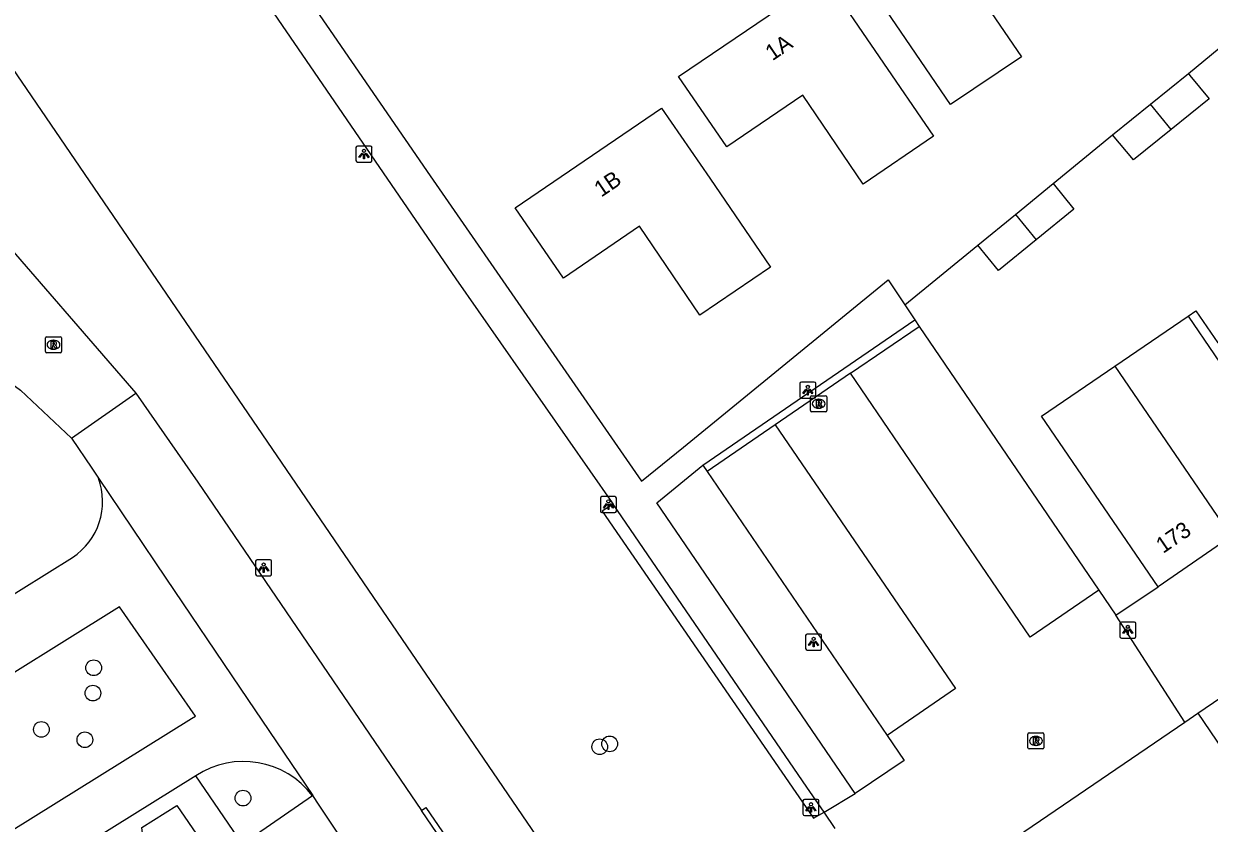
# Model space of a CAD drawing. Extents: x 155275 to 156263, y 382654 to 383635.
# Drawn here: x 155494.7 to 155568.4, y 383064.4 to 383114.2 of the extents above; entities that cross this region are included whole.
import ezdxf

# ---------------------------------------------------------------- set-up
doc = ezdxf.new("R2010")
doc.units = 0
for name, color, linetype in [('IMGEO_Boom', 7, 'Continuous'), ('IMGEO_Erf', 7, 'Continuous'), ('IMGEO_Groenvoorziening', 7, 'Continuous'), ('IMGEO_Haag', 7, 'Continuous'), ('IMGEO_Lichtpunt', 7, 'Continuous'), ('IMGEO_Pand', 7, 'Continuous'), ('IMGEO_Pand_nummerreeks', 7, 'Continuous'), ('IMGEO_Parkeervlak_open', 7, 'Continuous'), ('IMGEO_Rijbaan_lokaal_gesloten', 7, 'Continuous'), ('IMGEO_Rijbaan_lokaal_halfverhard', 7, 'Continuous'), ('IMGEO_Rijbaan_lokaal_open', 7, 'Continuous'), ('IMGEO_Rioolput', 7, 'Continuous'), ('IMGEO_Voetpad_halfverhard', 7, 'Continuous'), ('IMGEO_Voetpad_open', 7, 'Continuous')]:
    doc.layers.add(name, color=color, linetype=linetype)

msp = doc.modelspace()

# ---------------------------------------------------------------- linework, layer by layer
at = {"layer": 'IMGEO_Boom'}
for centre in [(155499.012, 383074.121), (155498.964, 383072.545), (155495.757, 383070.286), (155498.464, 383069.643), (155531.113, 383069.387), (155530.495, 383069.208), (155508.301, 383066.013)]:
    msp.add_circle(centre, 0.489, dxfattribs=at)
at = {"layer": 'IMGEO_Erf'}
for points in [[(155567.12, 383111.095), (155570.811, 383114.135)], [(155558.706, 383104.253), (155562.408, 383107.28)], [(155549.474, 383096.699), (155554.011, 383100.411)]]:
    msp.add_lwpolyline(points, dxfattribs=at)
at = {"layer": 'IMGEO_Groenvoorziening'}
msp.add_lwpolyline([(155532.26, 383055.303), (155462.233, 383157.915)], dxfattribs=at)
at = {"layer": 'IMGEO_Haag'}
msp.add_lwpolyline([(155531.326, 383084.304), (155530.65, 383083.861), (155543.795, 383064.763), (155544.457, 383065.142)], dxfattribs=at)
at = {"layer": 'IMGEO_Lichtpunt'}
for p, q in [((155515.331, 383106.485), (155515.331, 383105.678)), ((155515.331, 383106.485), (155515.331, 383105.678)), ((155516.233, 383106.58), (155515.425, 383106.58)), ((155516.233, 383106.58), (155515.425, 383106.58)), ((155516.327, 383105.678), (155516.327, 383106.485)), ((155516.327, 383105.678), (155516.327, 383106.485)), ((155515.425, 383105.584), (155516.233, 383105.584)), ((155515.425, 383105.584), (155516.233, 383105.584)), ((155543.847, 383091.893), (155543.039, 383091.893)), ((155543.847, 383091.893), (155543.039, 383091.893)), ((155542.945, 383091.798), (155542.945, 383090.991)), ((155542.945, 383091.798), (155542.945, 383090.991)), ((155543.941, 383090.991), (155543.941, 383091.798)), ((155543.941, 383090.991), (155543.941, 383091.798)), ((155543.039, 383090.897), (155543.847, 383090.897)), ((155543.039, 383090.897), (155543.847, 383090.897)), ((155530.535, 383084.678), (155530.535, 383083.871)), ((155530.535, 383084.678), (155530.535, 383083.871)), ((155531.437, 383084.773), (155530.629, 383084.773)), ((155531.437, 383084.773), (155530.629, 383084.773)), ((155531.531, 383083.871), (155531.531, 383084.678)), ((155531.531, 383083.871), (155531.531, 383084.678)), ((155530.629, 383083.777), (155531.437, 383083.777)), ((155530.629, 383083.777), (155531.437, 383083.777)), ((155509.99, 383080.845), (155509.182, 383080.845)), ((155509.99, 383080.845), (155509.182, 383080.845)), ((155509.088, 383080.75), (155509.088, 383079.943)), ((155509.088, 383080.75), (155509.088, 383079.943)), ((155510.084, 383079.943), (155510.084, 383080.75)), ((155510.084, 383079.943), (155510.084, 383080.75)), ((155509.182, 383079.849), (155509.99, 383079.849)), ((155509.182, 383079.849), (155509.99, 383079.849)), ((155562.855, 383076.871), (155562.855, 383076.064)), ((155562.855, 383076.871), (155562.855, 383076.064)), ((155563.757, 383076.966), (155562.949, 383076.966)), ((155563.757, 383076.966), (155562.949, 383076.966)), ((155563.851, 383076.064), (155563.851, 383076.871)), ((155563.851, 383076.064), (155563.851, 383076.871)), ((155543.304, 383076.124), (155543.304, 383075.317)), ((155543.304, 383076.124), (155543.304, 383075.317)), ((155544.206, 383076.219), (155543.398, 383076.219)), ((155544.206, 383076.219), (155543.398, 383076.219)), ((155544.3, 383075.317), (155544.3, 383076.124)), ((155544.3, 383075.317), (155544.3, 383076.124)), ((155562.949, 383075.97), (155563.757, 383075.97)), ((155562.949, 383075.97), (155563.757, 383075.97)), ((155543.398, 383075.223), (155544.206, 383075.223)), ((155543.398, 383075.223), (155544.206, 383075.223)), ((155543.138, 383065.835), (155543.138, 383065.028)), ((155543.138, 383065.835), (155543.138, 383065.028)), ((155544.04, 383065.93), (155543.232, 383065.93)), ((155544.04, 383065.93), (155543.232, 383065.93)), ((155544.134, 383065.028), (155544.134, 383065.835)), ((155544.134, 383065.028), (155544.134, 383065.835)), ((155543.232, 383064.934), (155544.04, 383064.934)), ((155543.232, 383064.934), (155544.04, 383064.934))]:
    msp.add_line(p, q, dxfattribs=at)
for points in [[(155515.705, 383106.149), (155515.744, 383106.121), (155515.556, 383105.859), (155515.518, 383105.886), (155515.705, 383106.149)], [(155515.807, 383106.101), (155515.854, 383106.101), (155515.854, 383105.779), (155515.807, 383105.779), (155515.807, 383106.101)], [(155515.917, 383106.121), (155515.955, 383106.148), (155516.142, 383105.886), (155516.103, 383105.858), (155515.917, 383106.121)], [(155543.319, 383091.462), (155543.358, 383091.434), (155543.17, 383091.172), (155543.132, 383091.199), (155543.319, 383091.462)], [(155543.421, 383091.414), (155543.468, 383091.414), (155543.468, 383091.092), (155543.421, 383091.092), (155543.421, 383091.414)], [(155543.531, 383091.434), (155543.569, 383091.461), (155543.756, 383091.199), (155543.717, 383091.171), (155543.531, 383091.434)], [(155530.909, 383084.342), (155530.948, 383084.314), (155530.76, 383084.052), (155530.722, 383084.079), (155530.909, 383084.342)], [(155531.011, 383084.294), (155531.058, 383084.294), (155531.058, 383083.972), (155531.011, 383083.972), (155531.011, 383084.294)], [(155531.121, 383084.314), (155531.159, 383084.341), (155531.346, 383084.079), (155531.307, 383084.051), (155531.121, 383084.314)], [(155509.462, 383080.414), (155509.501, 383080.386), (155509.313, 383080.124), (155509.275, 383080.151), (155509.462, 383080.414)], [(155509.564, 383080.366), (155509.611, 383080.366), (155509.611, 383080.044), (155509.564, 383080.044), (155509.564, 383080.366)], [(155509.674, 383080.386), (155509.712, 383080.413), (155509.899, 383080.151), (155509.86, 383080.123), (155509.674, 383080.386)], [(155563.229, 383076.535), (155563.268, 383076.507), (155563.08, 383076.245), (155563.042, 383076.272), (155563.229, 383076.535)], [(155563.331, 383076.487), (155563.378, 383076.487), (155563.378, 383076.165), (155563.331, 383076.165), (155563.331, 383076.487)], [(155563.441, 383076.507), (155563.479, 383076.534), (155563.666, 383076.272), (155563.627, 383076.244), (155563.441, 383076.507)], [(155543.678, 383075.788), (155543.717, 383075.76), (155543.529, 383075.498), (155543.491, 383075.525), (155543.678, 383075.788)], [(155543.78, 383075.74), (155543.827, 383075.74), (155543.827, 383075.418), (155543.78, 383075.418), (155543.78, 383075.74)], [(155543.89, 383075.76), (155543.928, 383075.787), (155544.115, 383075.525), (155544.076, 383075.497), (155543.89, 383075.76)], [(155543.512, 383065.499), (155543.551, 383065.471), (155543.363, 383065.209), (155543.325, 383065.236), (155543.512, 383065.499)], [(155543.614, 383065.451), (155543.661, 383065.451), (155543.661, 383065.129), (155543.614, 383065.129), (155543.614, 383065.451)], [(155543.724, 383065.471), (155543.762, 383065.498), (155543.949, 383065.236), (155543.91, 383065.208), (155543.724, 383065.471)]]:
    msp.add_lwpolyline(points, dxfattribs=at)
for centre in [(155515.83, 383106.283), (155543.444, 383091.596), (155531.034, 383084.476), (155509.587, 383080.548), (155563.354, 383076.669), (155543.803, 383075.922), (155543.637, 383065.633)]:
    msp.add_circle(centre, 0.0994, dxfattribs=at)
for centre, start, end in [((155515.425, 383106.485), 90, 180), ((155515.425, 383106.485), 90, 180), ((155516.233, 383106.485), 0, 90), ((155516.233, 383106.485), 0, 90), ((155515.425, 383105.678), 180, 270), ((155515.425, 383105.678), 180, 270), ((155516.233, 383105.678), 270, 0), ((155516.233, 383105.678), 270, 360), ((155543.039, 383091.798), 90, 180), ((155543.039, 383091.798), 90, 180), ((155543.847, 383091.798), 0, 90), ((155543.847, 383091.798), 0, 90), ((155543.039, 383090.991), 180, 270), ((155543.039, 383090.991), 180, 270), ((155543.847, 383090.991), 270, 0), ((155543.847, 383090.991), 270, 360), ((155530.629, 383084.678), 90, 180), ((155530.629, 383084.678), 90, 180), ((155531.437, 383084.678), 0, 90), ((155531.437, 383084.678), 0, 90), ((155530.629, 383083.871), 180, 270), ((155530.629, 383083.871), 180, 270), ((155531.437, 383083.871), 270, 0), ((155531.437, 383083.871), 270, 360), ((155509.182, 383080.75), 90, 180), ((155509.182, 383080.75), 90, 180), ((155509.99, 383080.75), 0, 90), ((155509.99, 383080.75), 0, 90), ((155509.182, 383079.943), 180, 270), ((155509.182, 383079.943), 180, 270), ((155509.99, 383079.943), 270, 0), ((155509.99, 383079.943), 270, 360), ((155562.949, 383076.871), 90, 180), ((155562.949, 383076.871), 90, 180), ((155563.757, 383076.871), 0, 90), ((155563.757, 383076.871), 0, 90), ((155543.398, 383076.124), 90, 180), ((155543.398, 383076.124), 90, 180), ((155544.206, 383076.124), 0, 90), ((155544.206, 383076.124), 0, 90), ((155562.949, 383076.064), 180, 270), ((155562.949, 383076.064), 180, 270), ((155563.757, 383076.064), 270, 0), ((155563.757, 383076.064), 270, 360), ((155543.398, 383075.317), 180, 270), ((155543.398, 383075.317), 180, 270), ((155544.206, 383075.317), 270, 0), ((155544.206, 383075.317), 270, 360), ((155543.232, 383065.835), 90, 180), ((155543.232, 383065.835), 90, 180), ((155544.04, 383065.835), 0, 90), ((155544.04, 383065.835), 0, 90), ((155543.232, 383065.028), 180, 270), ((155543.232, 383065.028), 180, 270), ((155544.04, 383065.028), 270, 0), ((155544.04, 383065.028), 270, 360)]:
    msp.add_arc(centre, 0.0946, start, end, dxfattribs=at)
at = {"layer": 'IMGEO_Pand'}
for points in [[(155554.621, 383125.316), (155556.128, 383123.121), (155557.653, 383120.901), (155552.954, 383117.673), (155556.73, 383112.137), (155552.324, 383109.161), (155545.558, 383119.106), (155554.621, 383125.316)], [(155551.266, 383107.199), (155546.888, 383104.22), (155543.123, 383109.746), (155538.406, 383106.523), (155535.406, 383110.915), (155544.5, 383117.091), (155551.266, 383107.199)], [(155564.764, 383109.188), (155567.12, 383111.095)], [(155567.12, 383111.095), (155567.213, 383110.981), (155568.407, 383109.517), (155566.04, 383107.611)], [(155541.124, 383099.042), (155536.73, 383096.062), (155532.975, 383101.598), (155528.238, 383098.361), (155525.241, 383102.747), (155534.334, 383108.947), (155537.342, 383104.583), (155541.124, 383099.042)], [(155562.408, 383107.28), (155564.764, 383109.188)], [(155566.04, 383107.611), (155564.764, 383109.188)], [(155566.04, 383107.611), (155563.699, 383105.726), (155562.408, 383107.28)], [(155556.359, 383102.332), (155558.706, 383104.253)], [(155558.706, 383104.253), (155559.986, 383102.662), (155557.649, 383100.755)], [(155554.011, 383100.411), (155556.359, 383102.332)], [(155556.359, 383102.332), (155557.649, 383100.755)], [(155557.649, 383100.755), (155555.301, 383098.839), (155554.011, 383100.411)], [(155567.099, 383095.993), (155567.592, 383096.329), (155568.947, 383094.331), (155573.006, 383097.106)], [(155562.54, 383092.885), (155567.099, 383095.993)], [(155567.099, 383095.993), (155573.667, 383086.383)], [(155565.233, 383079.165), (155557.986, 383089.78), (155562.54, 383092.885)], [(155562.54, 383092.885), (155569.781, 383082.29)], [(155569.781, 383082.29), (155565.233, 383079.165)], [(155567.698, 383071.288), (155577.334, 383077.843), (155580.438, 383073.298)], [(155567.698, 383071.288), (155570.808, 383066.722)]]:
    msp.add_lwpolyline(points, dxfattribs=at)
at = {"layer": 'IMGEO_Parkeervlak_open'}
for points in [[(155550.369, 383095.351), (155561.538, 383078.94)], [(155537.175, 383086.324), (155548.388, 383069.901)]]:
    msp.add_lwpolyline(points, dxfattribs=at)
at = {"layer": 'IMGEO_Rijbaan_lokaal_gesloten'}
for points in [[(155497.621, 383088.41), (155501.64, 383091.213)], [(155501.64, 383091.213), (155505.492, 383085.671), (155519.413, 383065.239)], [(155497.621, 383088.41), (155498.888, 383086.535), (155499.306, 383085.916)], [(155499.306, 383085.916), (155503.5, 383079.707), (155508.13, 383072.855), (155512.648, 383066.165)], [(155515.187, 383062.378), (155515.122, 383062.473), (155513.05, 383065.571), (155512.648, 383066.165)], [(155566.438, 382996.221), (155519.413, 383065.239)]]:
    msp.add_lwpolyline(points, dxfattribs=at)
at = {"layer": 'IMGEO_Rijbaan_lokaal_halfverhard'}
for points in [[(155546.09, 383092.448), (155541.409, 383089.234)], [(155561.538, 383078.94), (155557.278, 383076.027), (155546.09, 383092.448)], [(155541.409, 383089.234), (155552.629, 383072.836), (155548.388, 383069.901)], [(155408.35, 383007.036), (155400.265, 383020.256), (155497.695, 383080.985)], [(155561.538, 383078.94), (155562.596, 383077.386)], [(155490.937, 383062.142), (155505.089, 383070.96), (155505.341, 383071.117), (155500.609, 383077.909), (155490.494, 383071.616)], [(155566.893, 383070.738), (155562.596, 383077.386)], [(155555.066, 383062.661), (155566.893, 383070.738)], [(155548.388, 383069.901), (155549.44, 383068.36), (155546.389, 383066.303)], [(155505.376, 383067.393), (155425.36, 383017.563), (155408.379, 383006.989)], [(155512.648, 383066.165), (155512.623, 383066.148)], [(155544.457, 383065.142), (155546.389, 383066.303)], [(155545.152, 383064.126), (155544.457, 383065.142)]]:
    msp.add_lwpolyline(points, dxfattribs=at)
for centre, radius, start, end in [((155495.395, 383084.465), 4.172, 303.46277, 20.35192), ((155508.343, 383062.951), 5.342, 36.76259, 123.74144)]:
    msp.add_arc(centre, radius, start, end, dxfattribs=at)
at = {"layer": 'IMGEO_Rijbaan_lokaal_open'}
msp.add_lwpolyline([(155519.413, 383065.239), (155519.67, 383065.419), (155525.582, 383056.805)], dxfattribs=at)
at = {"layer": 'IMGEO_Rioolput'}
for p, q in [((155496.008, 383093.793), (155496.008, 383094.645)), ((155496.083, 383094.719), (155496.935, 383094.719)), ((155496.496, 383094.499), (155496.521, 383094.499)), ((155497.009, 383094.645), (155497.009, 383093.793)), ((155496.935, 383093.719), (155496.083, 383093.719)), ((155496.519, 383093.939), (155496.494, 383093.939)), ((155543.615, 383090.123), (155543.615, 383090.975)), ((155543.69, 383091.049), (155544.542, 383091.049)), ((155544.103, 383090.829), (155544.128, 383090.829)), ((155544.616, 383090.975), (155544.616, 383090.123)), ((155544.542, 383090.049), (155543.69, 383090.049)), ((155544.126, 383090.269), (155544.101, 383090.269)), ((155557.134, 383069.147), (155557.134, 383069.999)), ((155557.209, 383070.073), (155558.061, 383070.073)), ((155557.622, 383069.853), (155557.647, 383069.853)), ((155558.135, 383069.999), (155558.135, 383069.147)), ((155558.061, 383069.073), (155557.209, 383069.073)), ((155557.645, 383069.293), (155557.62, 383069.293))]:
    msp.add_line(p, q, dxfattribs=at)
for points in [[(155496.008, 383093.793), (155496.008, 383094.645)], [(155496.083, 383094.719), (155496.935, 383094.719)], [(155496.597, 383094.417), (155496.345, 383094.419), (155496.345, 383094.019)], [(155496.345, 383094.019), (155496.469, 383094.019), (155496.469, 383094.181), (155496.48, 383094.181)], [(155496.523, 383094.338), (155496.469, 383094.338), (155496.469, 383094.257)], [(155496.469, 383094.257), (155496.521, 383094.257)], [(155496.527, 383094.152), (155496.598, 383094.019), (155496.738, 383094.019), (155496.673, 383094.145)], [(155497.009, 383094.645), (155497.009, 383093.793)], [(155496.935, 383093.719), (155496.083, 383093.719)], [(155543.615, 383090.123), (155543.615, 383090.975)], [(155543.69, 383091.049), (155544.542, 383091.049)], [(155544.204, 383090.747), (155543.952, 383090.749), (155543.952, 383090.349)], [(155543.952, 383090.349), (155544.076, 383090.349), (155544.076, 383090.511), (155544.087, 383090.511)], [(155544.13, 383090.668), (155544.076, 383090.668), (155544.076, 383090.587)], [(155544.076, 383090.587), (155544.128, 383090.587)], [(155544.134, 383090.482), (155544.205, 383090.349), (155544.345, 383090.349), (155544.28, 383090.475)], [(155544.616, 383090.975), (155544.616, 383090.123)], [(155544.542, 383090.049), (155543.69, 383090.049)], [(155557.134, 383069.147), (155557.134, 383069.999)], [(155557.209, 383070.073), (155558.061, 383070.073)], [(155557.723, 383069.771), (155557.471, 383069.773), (155557.471, 383069.373)], [(155558.135, 383069.999), (155558.135, 383069.147)], [(155558.061, 383069.073), (155557.209, 383069.073)], [(155557.471, 383069.373), (155557.595, 383069.373), (155557.595, 383069.535), (155557.606, 383069.535)], [(155557.649, 383069.692), (155557.595, 383069.692), (155557.595, 383069.611)], [(155557.595, 383069.611), (155557.647, 383069.611)], [(155557.653, 383069.506), (155557.724, 383069.373), (155557.864, 383069.373), (155557.799, 383069.499)]]:
    msp.add_lwpolyline(points, dxfattribs=at)
for centre, radius, start, end in [((155496.085, 383094.643), 0.0765, 91.55205, 178.44795), ((155496.085, 383094.643), 0.0765, 91.55205, 178.44795), ((155496.479, 383094.128), 0.0533, 26.02933, 88.69889), ((155496.505, 383094.446), 0.19, 274.7715, 282.96867), ((155496.529, 383094.242), 0.0964, 77.00612, 93.18647), ((155496.543, 383094.299), 0.0378, 276.66336, 79.67722), ((155496.596, 383094.307), 0.109, 350.36119, 89.41601), ((155496.594, 383094.307), 0.112, 277.58423, 350.98172), ((155496.578, 383094.092), 0.108, 29.51342, 73.79051), ((155496.933, 383094.643), 0.0765, 1.55205, 88.44795), ((155496.933, 383094.643), 0.0765, 1.55205, 88.44795), ((155496.085, 383093.795), 0.0765, 181.55205, 268.44795), ((155496.085, 383093.795), 0.0765, 181.55205, 268.44795), ((155496.933, 383093.795), 0.0765, 271.55205, 358.44795), ((155496.933, 383093.795), 0.0765, 271.55205, 358.44795), ((155543.692, 383090.973), 0.0765, 91.55205, 178.44795), ((155543.692, 383090.973), 0.0765, 91.55205, 178.44795), ((155544.086, 383090.458), 0.0533, 26.02933, 88.69889), ((155544.112, 383090.776), 0.19, 274.7715, 282.96867), ((155544.136, 383090.572), 0.0964, 77.00612, 93.18647), ((155544.15, 383090.629), 0.0378, 276.66336, 79.67722), ((155544.203, 383090.637), 0.109, 350.36119, 89.41601), ((155544.201, 383090.637), 0.112, 277.58423, 350.98172), ((155544.185, 383090.422), 0.108, 29.51342, 73.79051), ((155544.54, 383090.973), 0.0765, 1.55205, 88.44795), ((155544.54, 383090.973), 0.0765, 1.55205, 88.44795), ((155543.692, 383090.125), 0.0765, 181.55205, 268.44795), ((155543.692, 383090.125), 0.0765, 181.55205, 268.44795), ((155544.54, 383090.125), 0.0765, 271.55205, 358.44795), ((155544.54, 383090.125), 0.0765, 271.55205, 358.44795), ((155557.211, 383069.997), 0.0765, 91.55205, 178.44795), ((155557.211, 383069.997), 0.0765, 91.55205, 178.44795), ((155557.722, 383069.661), 0.109, 350.36119, 89.41601), ((155558.059, 383069.997), 0.0765, 1.55205, 88.44795), ((155558.059, 383069.997), 0.0765, 1.55205, 88.44795), ((155557.211, 383069.149), 0.0765, 181.55205, 268.44795), ((155557.211, 383069.149), 0.0765, 181.55205, 268.44795), ((155557.605, 383069.482), 0.0533, 26.02933, 88.69889), ((155557.631, 383069.8), 0.19, 274.7715, 282.96867), ((155557.655, 383069.596), 0.0964, 77.00612, 93.18647), ((155557.669, 383069.653), 0.0378, 276.66336, 79.67722), ((155557.72, 383069.661), 0.112, 277.58423, 350.98172), ((155557.704, 383069.446), 0.108, 29.51342, 73.79051), ((155558.059, 383069.149), 0.0765, 271.55205, 358.44795), ((155558.059, 383069.149), 0.0765, 271.55205, 358.44795)]:
    msp.add_arc(centre, radius, start, end, dxfattribs=at)
for centre, major_axis, ratio, start_param, end_param in [((155496.495, 383094.219), (-0.387, 0.002), 0.722429, 4.712389, 7.853982), ((155496.52, 383094.219), (-0.39, 0.002), 0.717154, 1.570796, 4.712389), ((155544.102, 383090.549), (-0.387, 0.002), 0.722429, 4.712389, 7.853982), ((155544.127, 383090.549), (-0.39, 0.002), 0.717154, 1.570796, 4.712389), ((155557.621, 383069.573), (-0.387, 0.002), 0.722429, 4.712389, 7.853982), ((155557.646, 383069.573), (-0.39, 0.002), 0.717154, 1.570796, 4.712389)]:
    msp.add_ellipse(centre, major_axis=major_axis, ratio=ratio, start_param=start_param, end_param=end_param, dxfattribs=at)
at = {"layer": 'IMGEO_Voetpad_halfverhard'}
for points in [[(155462.233, 383157.915), (155462.079, 383157.786), (155460.804, 383156.197), (155460.205, 383154.218), (155460.309, 383152.942), (155463.293, 383147.493), (155476.061, 383129.31), (155480.081, 383123.249), (155485.32, 383114.545), (155492.386, 383101.857), (155501.64, 383091.213)], [(155393.544, 383100.278), (155395.258, 383100.928), (155397.939, 383102.881), (155401.661, 383105.746), (155403.535, 383106.917), (155405.123, 383107.777), (155406.502, 383108.219), (155408.298, 383108.219), (155437.131, 383103.984), (155450.779, 383101.587), (155467.243, 383098.263), (155475.932, 383096.907), (155481.306, 383096.426), (155484.794, 383096.009), (155487.54, 383095.202), (155491.458, 383093.562), (155494.464, 383091.386), (155497.621, 383088.41)]]:
    msp.add_lwpolyline(points, dxfattribs=at)
at = {"layer": 'IMGEO_Voetpad_open'}
for points in [[(155477.826, 383162.127), (155480.034, 383158.875), (155521.541, 383098.327), (155531.269, 383084.388), (155531.326, 383084.304)], [(155481.726, 383160.46), (155502.376, 383130.281), (155519.947, 383104.719), (155533.096, 383085.724), (155535.7, 383087.843), (155548.446, 383098.264), (155549.474, 383096.699)], [(155549.474, 383096.699), (155550.091, 383095.76)], [(155536.903, 383086.722), (155550.091, 383095.76)], [(155550.091, 383095.76), (155550.369, 383095.351)], [(155546.09, 383092.448), (155550.369, 383095.351)], [(155541.409, 383089.234), (155537.175, 383086.324)], [(155546.389, 383066.303), (155534.053, 383084.391), (155536.903, 383086.722)], [(155536.903, 383086.722), (155537.175, 383086.324)], [(155544.457, 383065.142), (155543.381, 383066.686), (155531.326, 383084.304)], [(155562.596, 383077.386), (155565.233, 383079.165)], [(155566.893, 383070.738), (155567.698, 383071.288)], [(155512.623, 383066.148), (155508.267, 383063.157), (155505.376, 383067.393)], [(155503.994, 383047.661), (155501.998, 383064.178), (155504.189, 383065.544), (155512.262, 383053.791), (155506.121, 383043.288), (155503.994, 383047.661)]]:
    msp.add_lwpolyline(points, dxfattribs=at)

# ---------------------------------------------------------------- texts
at = {"layer": 'IMGEO_Pand_nummerreeks'}
for s, rotation, p in [('1A', 34.18266, (155541.235, 383111.851)), ('1B', 34.28579, (155530.587, 383103.366)), ('173', 34.49779, (155565.542, 383081.198))]:
    msp.add_text(s, height=1, rotation=rotation, dxfattribs=at).set_placement(p)

doc.saveas('drawing.dxf')
